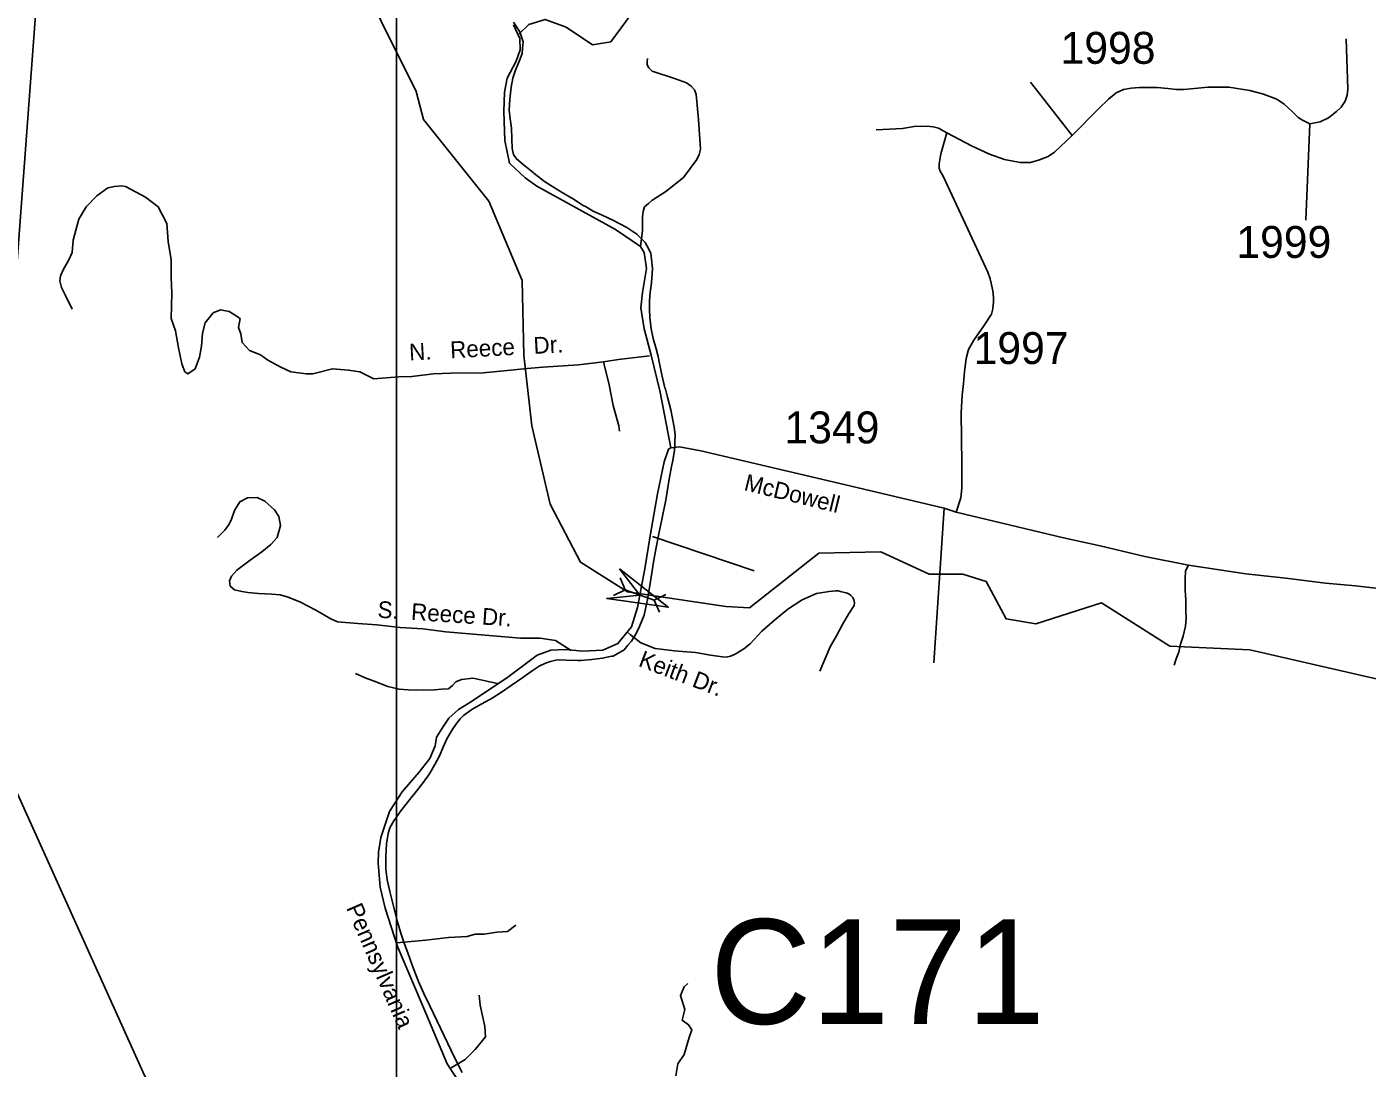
# Model space of a CAD drawing. Extents: x 884530 to 1028605, y 526725 to 653634.
# Drawn here: x 927572 to 932821, y 624831 to 628909 of the extents above; entities that cross this region are included whole.
import ezdxf

# ---------------------------------------------------------------- set-up
doc = ezdxf.new("R2010")
doc.units = 0
for name, color, linetype in [('Exist Boundary Political City Limit New', 7, 'Continuous'), ('Exist Hydrographic Creek Single Shore', 7, 'Continuous'), ('Exist Road Non-System Type 51', 7, 'Continuous'), ('Exist Road Non-System Type 51 Label', 7, 'Continuous'), ('Exist Road Secondary Structure Culvert Number Label', 7, 'Continuous'), ('Exist Road Secondary Structure Pipe Attributed CELL', 7, 'Continuous'), ('Exist Road Secondary Structure Pipe CELL', 7, 'Continuous'), ('Exist Road Secondary Type 51 Attributed', 7, 'Continuous'), ('Exist Road Secondary Type 51 Label', 7, 'Continuous'), ('Exist Road Secondary Type 51 Number Label', 7, 'Continuous'), ('Exist Utilities Electrical Transmission Line', 7, 'Continuous'), ('Map Preparation Boundary City Limit Buffer Line', 7, 'Continuous'), ('Map Preparation Inset Cut Line', 7, 'Continuous')]:
    doc.layers.add(name, color=color, linetype=linetype)

msp = doc.modelspace()

# ---------------------------------------------------------------- linework, layer by layer
at = {"layer": 'Exist Boundary Political City Limit New'}
for points in [[(929478, 628926.6), (929502.4, 628889.2), (929515.5, 628849.7), (929513.2, 628823.6), (929511.4, 628803.7), (929501.8, 628776.1), (929485.6, 628739.1), (929475.1, 628707.4), (929468.8, 628672.4), (929463, 628625), (929461.3, 628582.9), (929464.7, 628548.7), (929469.4, 628511.6), (929471, 628469.8), (929472.8, 628431.9), (929477.8, 628408.6), (929489.1, 628391.6), (929516.2, 628368.9), (929554.9, 628338.3), (929557.9, 628335.9), (929598.9, 628303.6), (929633.9, 628280.9), (929669, 628260.4), (929703.4, 628239.3), (929708.9, 628235.9), (929750.9, 628209.6), (929759.2, 628204.9), (929789.5, 628187.4), (929824.8, 628170.7), (929866.4, 628151.9), (929921.2, 628122.6), (929960.9, 628096.3), (929979.1, 628078.6), (929993.9, 628064.3), (930000, 628052.5), (930015.6, 628022.1), (930018.2, 627998.5), (930022.2, 627962.1), (930017.9, 627905.7), (930012.2, 627857.4), (930010.2, 627830.4), (930010.1, 627823.4), (930010, 627812.7), (930009.9, 627802.9), (930011.1, 627769.8), (930016.4, 627725.6), (930025.2, 627688.8), (930036.6, 627648.2), (930043.8, 627617.6), (930045.3, 627610.8), (930048.6, 627596.7), (930059.3, 627545.8), (930060.3, 627541.3), (930069.4, 627500.6), (930071, 627495), (930072.5, 627489.4), (930080.9, 627458.6), (930093.9, 627409.5), (930107.6, 627340.7), (930111.4, 627310.4), (930108.1, 627249.3), (930106, 627235), (930101.2, 627210.5), (930096.1, 627187.2), (930087.9, 627136.8), (930079.9, 627088.1), (930072.5, 627047.7), (930071.8, 627043.6), (930060.1, 626985.7), (930047.2, 626923.1), (930035.4, 626863.1), (930027.9, 626820.8), (930011.6, 626720.9), (930007.7, 626697.8), (930001.2, 626659.6), (930000, 626654.3), (929989, 626605), (929971.6, 626559.9), (929957.8, 626533.6), (929939.3, 626502.8)], [(929939.3, 626502.8), (929925.9, 626486.8), (929911.1, 626469.1), (929868.2, 626444.9), (929862.5, 626443.8), (929826.4, 626436.5), (929785.1, 626431.1), (929741.1, 626427.8), (929729.7, 626426.9), (929684.7, 626428.9), (929656.5, 626429.9), (929643.1, 626428.2), (929622.6, 626423.4), (929603.2, 626417.1), (929577.7, 626404.6), (929551.2, 626386.8), (929519.4, 626364.9), (929514.2, 626361.4), (929468.3, 626330.1), (929430.4, 626303.4), (929394.1, 626279.8), (929354.3, 626257.9), (929321, 626238.9), (929314.5, 626235.2), (929282.4, 626212.4), (929268.9, 626199.1), (929254.6, 626180.7), (929237.1, 626155.4), (929216.3, 626120.1), (929201.8, 626088.1), (929187.9, 626054.7), (929170.2, 626020.1), (929148.2, 625984), (929125.1, 625950.4), (929097.6, 625915.2), (929070, 625881.7), (929037, 625839.2), (929009.4, 625799.8), (928993.7, 625771.6), (928986.6, 625749.5), (928981, 625709.6), (928979.1, 625684.8), (928977.2, 625658.6), (928977.4, 625634.8), (928977.5, 625610.8), (928981.8, 625578.4), (928983.1, 625568.9), (928994.1, 625522.8), (929009.4, 625460.7), (929023.6, 625403.6), (929036.4, 625360.2), (929048.8, 625324.9), (929065.3, 625278.6), (929084.9, 625223.6), (929105.2, 625170.8), (929126.3, 625123.6), (929150.1, 625075.7), (929179.4, 625015.8), (929233.7, 624900.5), (929253.8, 624859.2), (929277.1, 624814.1)]]:
    msp.add_lwpolyline(points, dxfattribs=at)
at = {"layer": 'Exist Hydrographic Creek Single Shore'}
msp.add_lwpolyline([(933192.1, 626278.2), (932361.9, 626468.8), (932048.1, 626483.6), (931781.1, 626653.6), (931523.6, 626570.9), (931407.1, 626590.4), (931329.4, 626736.2), (931237.1, 626765.4), (931105.9, 626765.4), (930916.5, 626852.9), (930673.6, 626848), (930401.6, 626634.1), (930309.3, 626639), (929924.7, 626696.1), (929740.2, 626812.2), (929621, 627038.9), (929549.5, 627346.4), (929517.8, 627622.6), (929511.6, 627914.8), (929380.9, 628226), (929125.7, 628546), (929096.1, 628654.9), (928824.1, 629205.2)], dxfattribs=at)
at = {"layer": 'Exist Road Non-System Type 51'}
for p, q in [((931666.2, 628483.5), (931502.1, 628692.5)), ((931123.4, 626418.3), (931164.9, 627024.2))]:
    msp.add_line(p, q, dxfattribs=at)
for points in [[(929500.1, 628881), (929537.9, 628918.2), (929601.3, 628937.5), (929684.4, 628907.7), (929787.4, 628837.9), (929858.9, 628849.5), (929976.9, 629009.1), (929961.9, 629077.2), (929925.3, 629150.4), (929933.7, 629218.5), (929990.1, 629298.3)], [(929974.7, 628049.1), (929983.2, 628110.3), (929983.2, 628143.5), (929983.2, 628164.3), (929985.5, 628185.4), (929990.9, 628203.6), (930006.4, 628217.1), (930019.3, 628228), (930074.2, 628263.9), (930143.5, 628318.4), (930196.2, 628389.4), (930204.4, 628408.9), (930209.8, 628429.3), (930202.3, 628545.6), (930196.5, 628602.5), (930192.8, 628644.1), (930186.8, 628661.6), (930173.4, 628675.8), (930155.1, 628689.3), (930112.5, 628704.8), (930020.6, 628735.3), (930008.4, 628748.1), (930001, 628759.6), (930001, 628771.7), (930003.1, 628784.6)], [(929830.4, 627597.3), (929732.3, 627585.6), (929592.2, 627575.9), (929530.8, 627570.5), (929439.4, 627561.9), (929358.6, 627554.3), (929232.2, 627552.6), (929163.9, 627549.8), (929079, 627539.4), (929029.1, 627538.1), (928930.5, 627529.9), (928876.5, 627558.3), (928831, 627564), (928768.4, 627569.7), (928691.7, 627549.8), (928666, 627549.8), (928606.2, 627558.3), (928566.5, 627575.4), (928515.2, 627603.8), (928486.7, 627623.8), (928444.1, 627640.8), (928415.7, 627672.1), (928409.9, 627706.3), (928401.4, 627731.9), (928407.1, 627766), (928381.5, 627783), (928364.4, 627794.4), (928330.3, 627800.1), (928301.8, 627788.7), (928270.6, 627749), (928259.2, 627709.1), (928256.3, 627657.9), (928247.8, 627615.2), (928230.7, 627569.6), (928202.3, 627549.7), (928190.9, 627558.3), (928179.5, 627589.6), (928165.3, 627652.1), (928153.9, 627717.6), (928136.8, 627765.9), (928139.7, 627865.5), (928136.8, 627928.1), (928136.8, 627996.5), (928125.4, 628067.6), (928119.8, 628138.7), (928085.6, 628204.1), (928037.2, 628241.1), (928000.2, 628260.9), (927957.7, 628283.7), (927943.4, 628286.6), (927914.9, 628283.7), (927889.3, 628278), (927846.6, 628246.8), (927804, 628204.1), (927775.5, 628155.7), (927764.1, 628113), (927752.7, 628073.2), (927749.9, 628024.8), (927735.7, 627996.4), (927715.7, 627959.4), (927704.3, 627933.8), (927701.6, 627913.9), (927707.3, 627888.2), (927721.4, 627859.8), (927749.9, 627802.9)], [(930010.3, 627620.3), (929889.3, 627605.5), (929830.4, 627597.3)], [(929830.4, 627597.3), (929852.1, 627506.9), (929868, 627425.7), (929890.5, 627345.9), (929892.4, 627325)], [(929703.7, 626466.6), (929641.9, 626505.7), (929582.1, 626514.2), (929505.3, 626514.2), (929212.5, 626539.9), (929122.6, 626550.9), (929033.6, 626556.9), (928942.5, 626566.9), (928868.6, 626571.9), (928788.6, 626578.9), (928762.6, 626590.9), (928703.6, 626624.9), (928643.7, 626655.9), (928594.7, 626675.9), (928563.7, 626684.9), (928531.7, 626686.9), (928479.7, 626689.9), (928436.7, 626693.9), (928413.7, 626697.9), (928385.7, 626703.9), (928368.8, 626718.9), (928365.7, 626739.9), (928372.8, 626757.9), (928393.7, 626780.9), (928446.7, 626819.8), (928491.7, 626852.8), (928527.7, 626881.8), (928552.7, 626908.8), (928565, 626955.9), (928559.1, 626990.8), (928541.7, 627016.8), (928503.7, 627051.8), (928473.6, 627065.1), (928435.5, 627064.6), (928406.6, 627049.3), (928384.6, 627015.2), (928373.7, 626980.8), (928364.8, 626960.8), (928347.8, 626937.8), (928318.8, 626908.8)], [(930022.2, 626912.9), (930420.3, 626779)], [(932121.7, 626800.5), (932109.5, 626777.9), (932108.3, 626747.7), (932108.3, 626703.1), (932111.2, 626663.6), (932111.3, 626621.6), (932112.3, 626591.4), (932109.4, 626561.3), (932100.4, 626522.1), (932090.3, 626490.8), (932083.4, 626459.4), (932072.4, 626433.4), (932065.4, 626408.6)], [(929923.9, 626537.9), (929936.1, 626527.9), (929976.9, 626496.8), (930032.8, 626474), (930107.8, 626464.9), (930139.1, 626462.5), (930190.4, 626458.6), (930248.7, 626448.6), (930296.3, 626441.5), (930310.6, 626440.7), (930327.1, 626444.5), (930346.2, 626452.6), (930379.4, 626472.9), (930404.9, 626492), (930449.8, 626542.2), (930499.8, 626585.7), (930551.7, 626628.9), (930608.3, 626665.3), (930665, 626689.6), (930713.5, 626698.1), (930740.4, 626700.4), (930749, 626699.9), (930758.9, 626697.7), (930768.7, 626695), (930780.4, 626691.9), (930790.8, 626687.8), (930799, 626681.5), (930806.3, 626674.2), (930811.1, 626665.1), (930813, 626653.1), (930812.1, 626643.1), (930790.1, 626608.3), (930766.8, 626568.7), (930742.5, 626524.4), (930718.6, 626480.8), (930677.8, 626385.1)], [(929414.5, 626337.6), (929354.5, 626350.9), (929320.3, 626357.7), (929274.6, 626353.6), (929252.3, 626343.9), (929239.2, 626329.2), (929222.7, 626316.9), (929195.5, 626314.9), (929168.6, 626312.9), (929125.5, 626310.9), (929065.6, 626312.9), (929029.6, 626314.9), (928985.6, 626325.9), (928931.6, 626345.9), (928896.6, 626359.9), (928858.7, 626375.9)], [(929019.6, 625322.3), (929134.4, 625332.3), (929222.9, 625342.6), (929296.3, 625346.3), (929327.8, 625356), (929362.6, 625356), (929412.2, 625363.4), (929454.3, 625365.9), (929486.5, 625390.7)], [(930113.9, 624800.6), (930121.4, 624847.6), (930146.2, 624884.9), (930166.1, 624951.8), (930175.9, 624981.6), (930163.5, 625001.4), (930138.7, 625018.7), (930148.6, 625060.9), (930131.3, 625115.4), (930146.2, 625150.2), (930161.1, 625162.6)], [(929234.2, 624832), (929288.1, 624865), (929327.8, 624904.7), (929367.6, 624954.3), (929364.9, 624994.1), (929347.7, 625078.3), (929342.9, 625116.4)]]:
    msp.add_lwpolyline(points, dxfattribs=at)
at = {"layer": 'Exist Road Secondary Structure Pipe Attributed CELL'}
msp.add_lwpolyline([(929892.4, 626786.6), (930084.1, 626635.8), (929842.7, 626670.5), (929972, 626683.8)], close=True, dxfattribs=at)
at = {"layer": 'Exist Road Secondary Structure Pipe CELL'}
for p, q in [((929895, 626751.1), (929915.2, 626704.5)), ((929869.7, 626681.8), (929915.2, 626704.5)), ((930028.8, 626663.2), (929915.2, 626704.5)), ((930074.2, 626685.9), (930028.8, 626663.2)), ((930049, 626616.6), (930028.8, 626663.2))]:
    msp.add_line(p, q, dxfattribs=at)
at = {"layer": 'Exist Road Secondary Type 51 Attributed'}
msp.add_line((932596.7, 628528.3), (932580.9, 628151.9), dxfattribs=at)
for points in [[(930094.6, 627260.7), (930051.7, 627478.2), (930017.2, 627622.8), (929988.9, 627726.5), (929976.3, 627808.3), (929982.6, 627868), (929998.3, 627962.3), (929988.9, 628025.1), (929974.7, 628049.1), (929877, 628114.5), (929569.5, 628284.3), (929523.5, 628317.9), (929462.3, 628375.4), (929443.5, 628463.4), (929440.3, 628576.5), (929442.6, 628652.4), (929453.6, 628707.6), (929488.5, 628773.8), (929503.3, 628818), (929503.2, 628862.6), (929478, 628916)], [(932596.7, 628528.3), (932636.6, 628536.9), (932669.1, 628552.1), (932701, 628577), (932719, 628594.2), (932734.7, 628617.3), (932742.7, 628640.6), (932745, 628665), (932738.6, 628861.9)], [(931666.2, 628483.5), (931770.6, 628588.2), (931807.6, 628625.8), (931838.6, 628650.1), (931866.5, 628663.2), (931897.4, 628668.6), (931928.5, 628671.3), (931999.1, 628671.4), (932040.2, 628666.8), (932074.6, 628663), (932103, 628663.1), (932144.5, 628667.2), (932197.2, 628672.8), (932279.3, 628672.1), (932362, 628659.1), (932415.3, 628644.7), (932466.9, 628624.7), (932496.4, 628605.6), (932527, 628577), (932550.8, 628554), (932568, 628542.6), (932596.7, 628528.3)], [(931174.8, 628493.9), (931142.6, 628511.5), (931121.2, 628516.9), (931098, 628519.2), (931046.8, 628518.1), (931001, 628510.3), (930897.9, 628505)], [(931212, 627008.2), (931229.2, 627064.4), (931233.9, 627101.7), (931233.9, 627146.5), (931233, 627197.1), (931231.1, 627397.5), (931234.9, 627466.2), (931239.7, 627512), (931244.4, 627558.8), (931251.1, 627609.3), (931259.5, 627644.9), (931280.2, 627682.3), (931319.9, 627737.2), (931349.4, 627783), (931355.2, 627804.9), (931357, 627831.7), (931358, 627849.8), (931355.2, 627874.6), (931344.7, 627922.3), (931335.6, 627947.8), (931160.5, 628323.6), (931149.1, 628343.1), (931145.2, 628355.6), (931145.2, 628372.7), (931147.1, 628388), (931151.9, 628411.9), (931174.8, 628493.9)], [(931174.8, 628493.9), (931271.9, 628442.8), (931342.6, 628409.5), (931400.8, 628388.7), (931462, 628377.1), (931502.5, 628377.1), (931537.6, 628387.2), (931571.5, 628401.5), (931596.1, 628417.8), (931666.2, 628483.5)], [(929325.1, 624684.3), (929218.2, 624848.3), (929134, 625046), (929023.3, 625307.5), (928975.7, 625457.5), (928956.2, 625540.5), (928947.7, 625633.3), (928948.9, 625677.2), (928958.3, 625734.6), (928992.5, 625835.9), (929041.2, 625912.8), (929107.1, 625988.4), (929149.7, 626043.4), (929170.5, 626093.4), (929176.6, 626127.5), (929201, 626166.6), (929224.1, 626202), (929261.9, 626236.1), (929313.1, 626267.1), (929455.7, 626362.3), (929570.8, 626448.8), (929624.4, 626468.3), (929681.7, 626470.7), (929747.6, 626463.4), (929828.1, 626468.3), (929886.6, 626493.9), (929940.2, 626558.6), (929963.4, 626635.5), (929992.6, 626785.9), (930013.4, 626915.2), (930041.4, 627079.9), (930068.2, 627205.6), (930085.4, 627255.2), (930094.6, 627260.7)], [(930094.6, 627260.7), (930127.7, 627263.5), (930211.4, 627248.8), (930728.4, 627127.2), (931164.9, 627024.2), (931212, 627008.2)], [(931212, 627008.2), (931631.6, 626908.3), (931774.8, 626876.2), (931950.8, 626834.9), (932121.7, 626800.5), (932345.6, 626767), (932502.5, 626749.2), (932657.3, 626730.3), (932775.3, 626720.2), (932921.2, 626702.5), (933092.3, 626692.5), (933349.5, 626674.2), (934173.1, 626637.9), (934591.7, 626626.8), (935186, 626617.7), (935344.5, 626619.1)]]:
    msp.add_lwpolyline(points, dxfattribs=at)
at = {"layer": 'Exist Utilities Electrical Transmission Line'}
msp.add_lwpolyline([(919215.5, 597808.3), (921124.3, 600075), (921355.3, 603059.1), (925357.2, 607735.8), (926768.3, 610919.4), (927159.2, 611823.9), (928300.4, 613120.2), (929404.2, 614372.6), (929377.4, 616031), (929346.3, 617714.4), (929345.2, 618021.6), (929852.2, 621210.3), (929810.4, 621334.5), (929197.7, 622629.2), (928034.6, 624800), (927482.4, 626024.4), (927504.2, 627587.8), (927629.3, 629272), (927654.5, 630965.2), (927677.4, 631260.1), (927996.2, 631739.4), (928303.4, 632200.5), (928506, 632490), (928981.9, 633140.2)], dxfattribs=at)
at = {"layer": 'Map Preparation Boundary City Limit Buffer Line'}
for points in [[(929478, 628926.6), (929502.4, 628889.2), (929515.5, 628849.7), (929513.2, 628823.6), (929511.4, 628803.7), (929501.8, 628776.1), (929485.6, 628739.1), (929475.1, 628707.4), (929468.8, 628672.4), (929463, 628625), (929461.3, 628582.9), (929464.7, 628548.7), (929469.4, 628511.6), (929471, 628469.8), (929472.8, 628431.9), (929477.8, 628408.6), (929489.1, 628391.6), (929516.2, 628368.9), (929554.9, 628338.3), (929557.9, 628335.9), (929598.9, 628303.6), (929633.9, 628280.9), (929669, 628260.4), (929703.4, 628239.3), (929708.9, 628235.9), (929750.9, 628209.6), (929759.2, 628204.9), (929789.5, 628187.4), (929824.8, 628170.7), (929866.4, 628151.9), (929921.2, 628122.6), (929960.9, 628096.3), (929979.1, 628078.6), (929993.9, 628064.3), (930000, 628052.5), (930015.6, 628022.1), (930018.2, 627998.5), (930022.2, 627962.1), (930017.9, 627905.7), (930012.2, 627857.4), (930010.2, 627830.4), (930010.1, 627823.4), (930010, 627812.7), (930009.9, 627802.9), (930011.1, 627769.8), (930016.4, 627725.6), (930025.2, 627688.8), (930036.6, 627648.2), (930043.8, 627617.6), (930045.3, 627610.8), (930048.6, 627596.7), (930059.3, 627545.8), (930060.3, 627541.3), (930069.4, 627500.6), (930071, 627495), (930072.5, 627489.4), (930080.9, 627458.6), (930093.9, 627409.5), (930107.6, 627340.7), (930111.4, 627310.4), (930108.1, 627249.3), (930106, 627235), (930101.2, 627210.5), (930096.1, 627187.2), (930087.9, 627136.8), (930079.9, 627088.1), (930072.5, 627047.7), (930071.8, 627043.6), (930060.1, 626985.7), (930047.2, 626923.1), (930035.4, 626863.1), (930027.9, 626820.8), (930011.6, 626720.9), (930007.7, 626697.8), (930001.2, 626659.6), (930000, 626654.3), (929989, 626605), (929971.6, 626559.9), (929957.8, 626533.6), (929939.3, 626502.8)], [(929939.3, 626502.8), (929925.9, 626486.8), (929911.1, 626469.1), (929868.2, 626444.9), (929862.5, 626443.8), (929826.4, 626436.5), (929785.1, 626431.1), (929741.1, 626427.8), (929729.7, 626426.9), (929684.7, 626428.9), (929656.5, 626429.9), (929643.1, 626428.2), (929622.6, 626423.4), (929603.2, 626417.1), (929577.7, 626404.6), (929551.2, 626386.8), (929519.4, 626364.9), (929514.2, 626361.4), (929468.3, 626330.1), (929430.4, 626303.4), (929394.1, 626279.8), (929354.3, 626257.9), (929321, 626238.9), (929314.5, 626235.2), (929282.4, 626212.4), (929268.9, 626199.1), (929254.6, 626180.7), (929237.1, 626155.4), (929216.3, 626120.1), (929201.8, 626088.1), (929187.9, 626054.7), (929170.2, 626020.1), (929148.2, 625984), (929125.1, 625950.4), (929097.6, 625915.2), (929070, 625881.7), (929037, 625839.2), (929009.4, 625799.8), (928993.7, 625771.6), (928986.6, 625749.5), (928981, 625709.6), (928979.1, 625684.8), (928977.2, 625658.6), (928977.4, 625634.8), (928977.5, 625610.8), (928981.8, 625578.4), (928983.1, 625568.9), (928994.1, 625522.8), (929009.4, 625460.7), (929023.6, 625403.6), (929036.4, 625360.2), (929048.8, 625324.9), (929065.3, 625278.6), (929084.9, 625223.6), (929105.2, 625170.8), (929126.3, 625123.6), (929150.1, 625075.7), (929179.4, 625015.8), (929233.7, 624900.5), (929253.8, 624859.2), (929277.1, 624814.1)]]:
    msp.add_lwpolyline(points, dxfattribs=at)
at = {"layer": 'Map Preparation Inset Cut Line'}
msp.add_lwpolyline([(929019.7, 608590.9), (973281.3, 608590.9), (973281.3, 635645.7), (929019.7, 635645.7)], close=True, dxfattribs=at)

# ---------------------------------------------------------------- texts
at = {"layer": 'Exist Road Non-System Type 51 Label'}
for s, height, rotation, p in [('N.   Reece   Dr.', 65.617, 3.0391, (929070.7, 627602)), ('S.  Reece Dr.', 65.617, 356.2088, (928943.7, 626595.3)), ('Keith Dr.', 65.62, 339.1773, (929963.4, 626406.7))]:
    msp.add_text(s, height=height, rotation=rotation, dxfattribs=at).set_placement(p)
at = {"layer": 'Exist Road Secondary Structure Culvert Number Label'}
msp.add_text('C171', height=410.1, dxfattribs=at).set_placement((930248, 625004.4))
at = {"layer": 'Exist Road Secondary Type 51 Label'}
for s, height, rotation, p in [('McDowell', 65.62, 346.207, (930377.2, 627095.1)), ('Pennsylvania', 65.617, 293.4356, (928821.6, 625459.1))]:
    msp.add_text(s, height=height, rotation=rotation, dxfattribs=at).set_placement(p)
at = {"layer": 'Exist Road Secondary Type 51 Number Label'}
for s, p in [('1998', (931620.2, 628763.7)), ('1999', (932308.7, 628003.8)), ('1997', (931279.7, 627588.2)), ('1349', (930538.9, 627277.5))]:
    msp.add_text(s, height=125, dxfattribs=at).set_placement(p)

doc.saveas('drawing.dxf')
